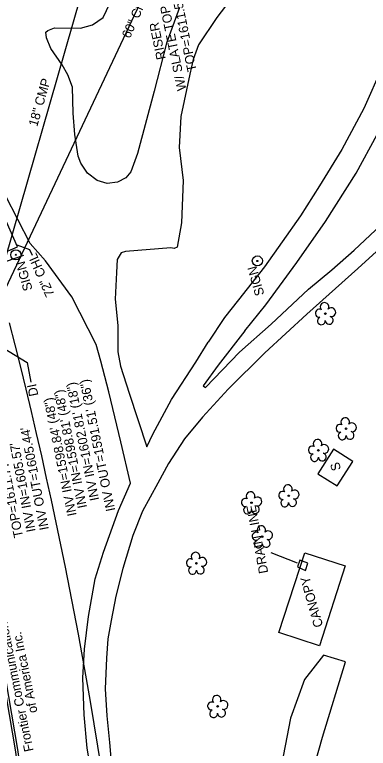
# Model space of a CAD drawing. Extents: x 472260 to 482161, y 489063 to 507124.
# Drawn here: x 474512.2 to 474664.8, y 504785.9 to 505102.8 of the extents above; entities that cross this region are included whole.
import ezdxf

# ---------------------------------------------------------------- set-up
doc = ezdxf.new("R2010")
doc.units = 0
for name, color, linetype in [('Exist Other Culture Gas Pump or Vent Leader', 7, 'Continuous'), ('Exist Other Culture Gas Pump or Vent Text', 7, 'Continuous'), ('Exist Structure Minor Drop Inlet Cogo Elevation', 7, 'Continuous'), ('Exist Utilities Water Meter CELL', 7, 'Continuous'), ('Old_Level_51', 7, 'Continuous'), ('Prop Drainage Structure Catch Basin Convert From Junction Box Label', 7, 'Continuous'), ('Prop Drainage Structure Drop Inlet Grate 2 Narrow Slots and Sag Grates 840 24 Label', 7, 'Continuous'), ('Prop Drainage Structure Drop Inlet Grate 2 Wide Slots and Flat Grates 840 20 Label', 7, 'Continuous'), ('Prop Drainage Structure Drop Inlet Grate 840 16 CELL', 7, 'Continuous'), ('Prop Drainage Structure Outlet Berm Ditch 850 10 CELL', 7, 'Continuous'), ('Prop Drainage Structure Outlet Berm Ditch 850 10 Label', 7, 'Continuous'), ('Prop Drainage Structure Pipe End Section Label', 7, 'Continuous'), ('Prop Drainage Structure Pipe Plug CELL', 7, 'Continuous'), ('Prop Drainage Structure Pipe RCP 15in Class III', 7, 'Continuous'), ('Prop Drainage Structure Pipe RCP 18in Class III', 7, 'Continuous'), ('Prop Drainage Structure Pipe RCP 30in Class III', 7, 'Continuous'), ('Prop Drainage Structure Pipe RCP 36in Class III Label', 7, 'Continuous'), ('Prop Drainage Structure Pipe RCP 66in Class IV', 7, 'Continuous'), ('Prop Drainage Structure Pipe RCP 66in Class IV Label', 7, 'Continuous'), ('Prop Drainage Structure Pipe RCP 72in Class III', 7, 'Continuous'), ('Prop Drainage Structure Pipe Welded Steel 42in', 7, 'Continuous'), ('Prop Drainage Structure Plot Symbol 20 Scale CELL', 7, 'Continuous'), ('Prop Drainage Structure Retain Label', 7, 'Continuous'), ('Prop Earthen Structure V Ditch Lateral Detail Label', 7, 'Continuous'), ('Prop SS Cut Line', 7, 'Continuous'), ('Prop SS Fill Line', 7, 'Continuous')]:
    doc.layers.add(name, color=color, linetype=linetype)

msp = doc.modelspace()

# ---------------------------------------------------------------- linework, layer by layer
at = {"layer": 'Exist Structure Minor Drop Inlet Cogo Elevation'}
msp.add_arc((472536.78, 504463.34), 2037.17, 356.69911, 14.39186, dxfattribs=at)
at = {"layer": 'Exist Utilities Water Meter CELL'}
msp.add_line((474634.29, 504865.89), (474622.91, 504870.31), dxfattribs=at)
at = {"layer": 'Old_Level_51'}
msp.add_lwpolyline([(474635.3, 504867.24), (474634.2, 504864.35), (474637.62, 504862.72), (474638.74, 504865.88), (474635.3, 504867.24)], dxfattribs=at)
at = {"layer": 'Prop Drainage Structure Catch Basin Convert From Junction Box Label'}
for points in [[(474525.07, 504698.33), (474521.22, 504726.71), (474517.86, 504748.89), (474512.56, 504785.24), (474504.63, 504830.99), (474496.54, 504871.05), (474491.12, 504895.12)], [(474522.17, 504727.99), (474518.85, 504749.03), (474513.55, 504785.4), (474505.62, 504831.18), (474497.52, 504871.26), (474492.1, 504895.34)]]:
    msp.add_lwpolyline(points, dxfattribs=at)
at = {"layer": 'Prop Drainage Structure Drop Inlet Grate 2 Narrow Slots and Sag Grates 840 24 Label'}
msp.add_lwpolyline([(474513.13, 505003.44), (474518.67, 505001.38), (474519.8, 504998.95)], dxfattribs=at)
at = {"layer": 'Prop Drainage Structure Drop Inlet Grate 2 Wide Slots and Flat Grates 840 20 Label'}
for p, q in [((474646.26, 504973.7), (474646.26, 504973.7)), ((474655.21, 504923.99), (474655.21, 504923.99)), ((474643.25, 504914.63), (474643.25, 504914.63)), ((474630.44, 504895.01), (474630.44, 504895.01)), ((474614.39, 504891.98), (474614.39, 504891.98)), ((474619.02, 504877.36), (474619.02, 504877.36)), ((474590.63, 504865.86), (474590.63, 504865.86)), ((474599.77, 504804.04), (474599.77, 504804.04))]:
    msp.add_line(p, q, dxfattribs=at)
for centre in [(474646.26, 504973.7), (474655.21, 504923.99), (474643.25, 504914.63), (474630.44, 504895.01), (474614.39, 504891.98), (474619.02, 504877.36), (474590.63, 504865.86), (474599.77, 504804.04)]:
    msp.add_circle(centre, 0.326, dxfattribs=at)
for centre, radius, start, end in [((474645.87, 504976.58), 1.86, 330.1651, 219.7134), ((474643.65, 504973.86), 1.73, 62.6636, 279.3457), ((474648.81, 504974.29), 1.9, 257.1011, 134.1999), ((474644.55, 504970.58), 1.69, 111.5671, 6.231), ((474647.93, 504970.8), 1.7, 181.2822, 74.56), ((474654.83, 504926.87), 1.86, 330.1651, 219.7134), ((474657.76, 504924.58), 1.9, 257.1011, 134.1999), ((474652.61, 504924.15), 1.73, 62.6636, 279.3457), ((474653.51, 504920.87), 1.69, 111.5671, 6.231), ((474656.89, 504921.09), 1.7, 181.2822, 74.56), ((474642.87, 504917.5), 1.86, 330.1651, 219.7134), ((474645.8, 504915.22), 1.9, 257.1011, 134.1999), ((474640.65, 504914.78), 1.73, 62.6636, 279.3457), ((474641.55, 504911.51), 1.69, 111.5671, 6.231), ((474644.93, 504911.73), 1.7, 181.2822, 74.56), ((474630.05, 504897.88), 1.86, 330.1651, 219.7134), ((474614.01, 504894.85), 1.86, 330.1651, 219.7134), ((474627.83, 504895.16), 1.73, 62.6636, 279.3457), ((474632.99, 504895.6), 1.9, 257.1011, 134.1999), ((474611.79, 504892.13), 1.73, 62.6636, 279.3457), ((474616.94, 504892.57), 1.9, 257.1011, 134.1999), ((474628.74, 504891.89), 1.69, 111.5671, 6.231), ((474632.11, 504892.11), 1.7, 181.2822, 74.56), ((474612.69, 504888.86), 1.69, 111.5671, 6.231), ((474616.07, 504889.08), 1.7, 181.2822, 74.56), ((474618.64, 504880.23), 1.86, 330.1651, 219.7134), ((474616.42, 504877.51), 1.73, 62.6636, 279.3457), ((474621.57, 504877.95), 1.9, 257.1011, 134.1999), ((474617.32, 504874.24), 1.69, 111.5671, 6.231), ((474620.7, 504874.46), 1.7, 181.2822, 74.56), ((474590.25, 504868.73), 1.86, 330.1651, 219.7134), ((474588.03, 504866.01), 1.73, 62.6636, 279.3457), ((474593.18, 504866.45), 1.9, 257.1011, 134.1999), ((474588.93, 504862.74), 1.69, 111.5671, 6.231), ((474592.31, 504862.96), 1.7, 181.2822, 74.56), ((474599.39, 504806.91), 1.86, 330.1651, 219.7134), ((474602.32, 504804.63), 1.9, 257.1011, 134.1999), ((474597.17, 504804.19), 1.73, 62.6636, 279.3457), ((474598.07, 504800.92), 1.69, 111.5671, 6.231), ((474601.44, 504801.14), 1.7, 181.2822, 74.56)]:
    msp.add_arc(centre, radius, start, end, dxfattribs=at)
at = {"layer": 'Prop Drainage Structure Drop Inlet Grate 840 16 CELL'}
msp.add_lwpolyline([(474501.93, 504962.14), (474517.65, 504952.59), (474519.12, 504944.06)], dxfattribs=at)
at = {"layer": 'Prop Drainage Structure Pipe Plug CELL'}
msp.add_line((474516.02, 504998.86), (474500.58, 504993.49), dxfattribs=at)
at = {"layer": 'Prop Drainage Structure Pipe RCP 15in Class III'}
for radius in [2.18, 0.24]:
    msp.add_circle((474512.73, 504999.11), radius, dxfattribs=at)
at = {"layer": 'Prop Drainage Structure Pipe RCP 18in Class III'}
for points in [[(474611.33, 505116.7), (474607.28, 505112.11), (474599.48, 505101.64), (474591.47, 505089.73), (474589.24, 505083.45), (474587.74, 505077.11), (474583.9, 505058.82), (474583.19, 505045.5), (474584.96, 505031.25), (474584.16, 505012.87), (474582.32, 505002.42), (474581.02, 505001.75), (474579.59, 505002.06), (474560.08, 505000.5), (474558.11, 504999.94), (474556.47, 504997.04), (474556.13, 504991.52), (474555.56, 504979.93), (474556.78, 504968.57), (474556.68, 504962.41), (474556.79, 504957.15), (474557.93, 504950.93), (474561.56, 504939.38), (474569.29, 504916.1)], [(474583.32, 505105.95), (474577.79, 505090.53), (474572.38, 505069.76), (474565.19, 505042.8), (474562.39, 505034.91), (474560.21, 505032.39), (474556.51, 505030.4), (474552.18, 505029.96), (474547.84, 505031.17), (474543.64, 505034.4), (474540.76, 505038.67), (474539.56, 505041.64), (474538.21, 505051.04), (474537.47, 505060.34), (474537.11, 505071.56), (474535.12, 505076.82), (474532.72, 505081.14), (474527.76, 505088.24), (474525.93, 505092.76), (474525.72, 505095.21), (474526.48, 505096.02), (474529.44, 505097.17), (474540.65, 505096.92), (474545.8, 505098.39), (474550.34, 505101.61), (474553.28, 505107.59)], [(474562.13, 504900.47), (474558.05, 504918.25), (474552.88, 504939.87), (474549.4, 504953.17), (474547.37, 504960.35), (474536.82, 504980.92), (474525.48, 504996.52), (474518.84, 505003.91), (474508.25, 505024.72), (474502.99, 505042.57), (474500.31, 505061.24), (474500.56, 505078.84), (474500.07, 505093.34), (474498.05, 505101.43)], [(474672.69, 505083.87), (474670.81, 505080.12), (474662.85, 505062.36), (474653.41, 505044.62), (474643.7, 505028.85), (474635.47, 505015.95), (474627.62, 505004.68), (474619.99, 504993.91), (474608.83, 504979.59), (474602.81, 504971.98), (474595.7, 504961.42)], [(474611.51, 504966.23), (474620.53, 504977.53), (474633.91, 504995.74), (474646.29, 505013.52), (474659.49, 505034.3), (474668.59, 505051.11), (474676.8, 505067.54), (474677, 505068.01)], [(474638.92, 504984.32), (474649.06, 504992.58), (474658.71, 505001.06), (474670.16, 505011.86), (474680.95, 505022.42), (474687.46, 505029.48)], [(474689.58, 505021.7), (474682.35, 505014.01), (474673.01, 505004.89), (474660.2, 504993.17)], [(474660.2, 504993.17), (474638.27, 504973.41), (474620.21, 504956.78), (474604.31, 504940.99), (474593.28, 504928.9), (474585.46, 504919.57), (474578.59, 504908.88), (474573.95, 504900.44), (474567.33, 504888.39), (474563.21, 504877.79), (474558.82, 504863.54), (474555.85, 504851.65), (474553.88, 504841.09), (474552.39, 504833.25), (474551.82, 504824.89), (474551.32, 504811.56), (474551.96, 504799.97), (474553.06, 504788.49), (474554.18, 504776.46)], [(474611.51, 504966.23), (474600.06, 504951.36), (474593.56, 504942.53), (474594.54, 504941.81), (474609.16, 504957.01), (474622.83, 504969.13), (474638.92, 504984.32)], [(474569.29, 504916.1), (474571.86, 504921.62), (474579.82, 504936.57), (474590.31, 504952.65), (474595.7, 504961.42)], [(474546.77, 504766.74), (474543.51, 504785.98), (474542.13, 504800.37), (474541.67, 504816.42), (474542.4, 504828.69), (474544.08, 504842.88), (474546.88, 504859.16), (474550.48, 504870.69), (474557.05, 504888.68), (474562.13, 504900.47)], [(474582.09, 504678.93), (474588.96, 504684.83), (474601.47, 504691.89), (474613.49, 504700.84), (474622.06, 504710.56), (474627.09, 504723.11), (474631.63, 504738.78), (474636.3, 504759.63), (474645.07, 504790.75), (474654.9, 504823.22), (474645.41, 504826.14), (474637.25, 504815.69), (474631.27, 504798.93), (474626.62, 504775.07), (474625.64, 504755.72), (474622.95, 504742.62), (474617.73, 504728.92), (474612.78, 504718.13), (474607.08, 504710.18), (474597.64, 504700.06), (474582.96, 504691), (474572.28, 504684.16)]]:
    msp.add_lwpolyline(points, dxfattribs=at)
at = {"layer": 'Prop Drainage Structure Pipe RCP 66in Class IV'}
msp.add_line((474498.98, 504965.58), (474598.63, 505311.64), dxfattribs=at)
at = {"layer": 'Prop Drainage Structure Pipe RCP 72in Class III'}
msp.add_lwpolyline([(474495.03, 505004.26), (474498.67, 504996.19), (474513.41, 505002.57), (474504.42, 505022.89), (474489.82, 505016)], dxfattribs=at)
at = {"layer": 'Prop Drainage Structure Plot Symbol 20 Scale CELL'}
for radius in [2.18, 0.24]:
    msp.add_circle((474616.93, 504996.44), radius, dxfattribs=at)
at = {"layer": 'Prop Drainage Structure Retain Label'}
msp.add_line((474499.82, 504966.6), (474570.53, 505116.8), dxfattribs=at)
at = {"layer": 'Prop SS Fill Line'}
for points in [[(474651.3, 504899.25), (474658.13, 504909.88), (474649.78, 504915.16), (474642.95, 504904.53)], [(474626.21, 504835.91), (474637.35, 504870.42), (474654.86, 504864.77), (474643.72, 504830.26)]]:
    msp.add_lwpolyline(points, close=True, dxfattribs=at)

# ---------------------------------------------------------------- texts
at = {"layer": 'Exist Other Culture Gas Pump or Vent Leader'}
msp.add_text("TOP=1611.77'", height=4, rotation=101.3235, dxfattribs=at).set_placement((474515.93, 504877.31))
at = {"layer": 'Exist Other Culture Gas Pump or Vent Text'}
for s, p in [("INV OUT=1605.44'", (474526.98, 504880.57)), ("INV IN=1605.57'", (474521.3, 504879.73))]:
    msp.add_text(s, height=4, rotation=100.8197, dxfattribs=at).set_placement(p)
at = {"layer": 'Prop Drainage Structure Outlet Berm Ditch 850 10 CELL'}
for s, p in [('S', (474653.06, 504906.42)), ('CANOPY', (474645.35, 504838.79))]:
    msp.add_text(s, height=4, rotation=105.7053, dxfattribs=at).set_placement(p)
at = {"layer": 'Prop Drainage Structure Outlet Berm Ditch 850 10 Label'}
msp.add_text('72" CHL', height=4, rotation=113.8755, dxfattribs=at).set_placement((474529.53, 504981.95))
at = {"layer": 'Prop Drainage Structure Pipe End Section Label'}
for s, p in [('INV IN=1602.81\' (18")', (474548.7, 504893.28)), ('INV OUT=1591.51\' (36")', (474555.64, 504888.72)), ('INV IN=1598.81\' (48")', (474543.44, 504890.06)), ('INV IN=1598.84\' (48")', (474538.96, 504886.65))]:
    msp.add_text(s, height=4, rotation=101.5078, dxfattribs=at).set_placement(p)
at = {"layer": 'Prop Drainage Structure Pipe RCP 30in Class III'}
for p in [(474519.99, 504984.1), (474619.98, 504981.99)]:
    msp.add_text('SIGN', height=4, rotation=105.7053, dxfattribs=at).set_placement(p)
at = {"layer": 'Prop Drainage Structure Pipe RCP 36in Class III Label'}
for s, p in [('TOP=1611.53', (474590.77, 505078.63)), ('W/ SLATE TOP', (474586.33, 505070.42)), ('RISER', (474577.45, 505083.81)), ('DI', (474522.48, 504938.41))]:
    msp.add_text(s, height=4, rotation=101.6036, dxfattribs=at).set_placement(p)
at = {"layer": 'Prop Drainage Structure Pipe RCP 66in Class IV Label'}
msp.add_text('18" CMP', height=4, rotation=73.9353, dxfattribs=at).set_placement((474521.93, 505054.21))
at = {"layer": 'Prop Drainage Structure Pipe Welded Steel 42in'}
for s, p in [('Frontier Communications', (474520.38, 504784.89)), ('of America Inc.', (474522.1, 504801.58))]:
    msp.add_text(s, height=4, rotation=101.4876, dxfattribs=at).set_placement(p)
at = {"layer": 'Prop Earthen Structure V Ditch Lateral Detail Label'}
msp.add_text('60" CMP', height=4, rotation=66.0252, dxfattribs=at).set_placement((474561.9, 505092.27))
at = {"layer": 'Prop SS Cut Line'}
msp.add_text('DRAIN LINE', height=4, rotation=100.6363, dxfattribs=at).set_placement((474621.63, 504861.81))

doc.saveas('drawing.dxf')
